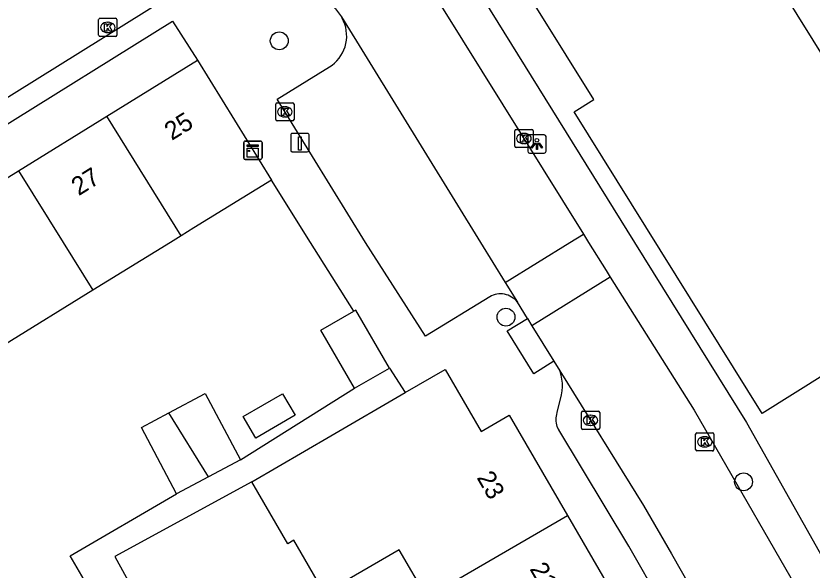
# Model space of a CAD drawing. Extents: x 160304 to 160954, y 383686 to 384161.
# Drawn here: x 160717.85 to 160761.46, y 383982.06 to 384012.4 of the extents above; entities that cross this region are included whole.
import ezdxf

# ---------------------------------------------------------------- set-up
doc = ezdxf.new("R2010")
doc.units = 0
for name, color, linetype in [('IMGEO_Boom', 7, 'Continuous'), ('IMGEO_Kast', 7, 'Continuous'), ('IMGEO_Kolk', 7, 'Continuous'), ('IMGEO_Laadpaal', 7, 'Continuous'), ('IMGEO_Lichtpunt', 7, 'Continuous'), ('IMGEO_Pand', 7, 'Continuous'), ('IMGEO_Pand_nummerreeks', 7, 'Continuous'), ('IMGEO_Rijbaan_lokaal_open', 7, 'Continuous'), ('IMGEO_Voetpad_open', 7, 'Continuous')]:
    doc.layers.add(name, color=color, linetype=linetype)

msp = doc.modelspace()

# ---------------------------------------------------------------- linework, layer by layer
at = {"layer": 'IMGEO_Boom'}
for centre in [(160732.273, 384011.034), (160744.693, 383995.906), (160757.709, 383986.886)]:
    msp.add_circle(centre, 0.489, dxfattribs=at)
at = {"layer": 'IMGEO_Kast'}
for p, q in [((160730.329, 384004.617), (160730.329, 384005.458)), ((160730.329, 384005.458), (160730.329, 384004.617)), ((160730.404, 384005.542), (160731.245, 384005.542)), ((160731.245, 384005.542), (160730.404, 384005.542)), ((160731.329, 384005.467), (160731.329, 384004.626)), ((160731.329, 384004.626), (160731.329, 384005.467)), ((160731.254, 384004.542), (160730.413, 384004.542)), ((160730.413, 384004.542), (160731.254, 384004.542))]:
    msp.add_line(p, q, dxfattribs=at)
for points in [[(160730.524, 384005.332), (160731.124, 384005.332), (160731.124, 384005.247), (160730.524, 384005.247), (160730.524, 384005.332)], [(160730.524, 384005.157), (160731.124, 384005.157), (160731.124, 384004.668), (160730.524, 384004.668), (160730.524, 384005.157)]]:
    msp.add_lwpolyline(points, dxfattribs=at)
msp.add_circle((160730.608, 384005.006), 0.0377, dxfattribs=at)
for centre, start, end in [((160730.407, 384005.464), 92.4484, 184.2845), ((160730.407, 384005.464), 92.4484, 184.2845), ((160731.251, 384005.464), 2.4484, 94.2845), ((160731.251, 384005.464), 2.4484, 94.2845), ((160730.407, 384004.62), 182.4484, 274.2845), ((160730.407, 384004.62), 182.4484, 274.2845), ((160731.251, 384004.62), 272.4484, 4.2845), ((160731.251, 384004.62), 272.4484, 4.2845)]:
    msp.add_arc(centre, 0.0779, start, end, dxfattribs=at)
at = {"layer": 'IMGEO_Kolk'}
for p, q in [((160722.38, 384011.342), (160722.38, 384012.194)), ((160722.455, 384012.268), (160723.307, 384012.268)), ((160722.868, 384012.048), (160722.893, 384012.048)), ((160723.381, 384012.194), (160723.381, 384011.342)), ((160723.307, 384011.268), (160722.455, 384011.268)), ((160722.891, 384011.488), (160722.866, 384011.488)), ((160732.155, 384007.646), (160733.007, 384007.646)), ((160732.08, 384006.72), (160732.08, 384007.572)), ((160732.568, 384007.426), (160732.593, 384007.426)), ((160733.081, 384007.572), (160733.081, 384006.72)), ((160732.591, 384006.866), (160732.566, 384006.866)), ((160733.007, 384006.646), (160732.155, 384006.646)), ((160745.176, 384005.259), (160745.176, 384006.111)), ((160745.251, 384006.185), (160746.103, 384006.185)), ((160745.664, 384005.965), (160745.689, 384005.965)), ((160746.177, 384006.111), (160746.177, 384005.259)), ((160745.687, 384005.405), (160745.662, 384005.405)), ((160746.103, 384005.185), (160745.251, 384005.185)), ((160748.826, 383989.828), (160748.826, 383990.68)), ((160748.901, 383990.754), (160749.753, 383990.754)), ((160749.827, 383990.68), (160749.827, 383989.828)), ((160749.314, 383990.534), (160749.339, 383990.534)), ((160749.753, 383989.754), (160748.901, 383989.754)), ((160749.337, 383989.974), (160749.312, 383989.974)), ((160755.081, 383988.65), (160755.081, 383989.502)), ((160755.156, 383989.576), (160756.008, 383989.576)), ((160755.569, 383989.356), (160755.594, 383989.356)), ((160756.082, 383989.502), (160756.082, 383988.65)), ((160756.008, 383988.576), (160755.156, 383988.576)), ((160755.592, 383988.796), (160755.567, 383988.796))]:
    msp.add_line(p, q, dxfattribs=at)
for points in [[(160722.38, 384011.342), (160722.38, 384012.194)], [(160722.455, 384012.268), (160723.307, 384012.268)], [(160722.701, 384011.968), (160722.824, 384011.968), (160722.824, 384011.817), (160722.954, 384011.968), (160723.118, 384011.968), (160722.972, 384011.817), (160723.125, 384011.568), (160722.973, 384011.568), (160722.888, 384011.732), (160722.824, 384011.665), (160722.824, 384011.568), (160722.701, 384011.568), (160722.701, 384011.968)], [(160723.381, 384012.194), (160723.381, 384011.342)], [(160723.307, 384011.268), (160722.455, 384011.268)], [(160732.155, 384007.646), (160733.007, 384007.646)], [(160732.08, 384006.72), (160732.08, 384007.572)], [(160732.401, 384007.346), (160732.524, 384007.346), (160732.524, 384007.195), (160732.654, 384007.346), (160732.818, 384007.346), (160732.672, 384007.195), (160732.825, 384006.946), (160732.673, 384006.946), (160732.588, 384007.11), (160732.524, 384007.043), (160732.524, 384006.946), (160732.401, 384006.946), (160732.401, 384007.346)], [(160733.081, 384007.572), (160733.081, 384006.72)], [(160733.007, 384006.646), (160732.155, 384006.646)], [(160745.176, 384005.259), (160745.176, 384006.111)], [(160745.251, 384006.185), (160746.103, 384006.185)], [(160745.497, 384005.885), (160745.62, 384005.885), (160745.62, 384005.734), (160745.75, 384005.885), (160745.914, 384005.885), (160745.768, 384005.734), (160745.921, 384005.485), (160745.769, 384005.485), (160745.684, 384005.649), (160745.62, 384005.582), (160745.62, 384005.485), (160745.497, 384005.485), (160745.497, 384005.885)], [(160746.177, 384006.111), (160746.177, 384005.259)], [(160746.103, 384005.185), (160745.251, 384005.185)], [(160748.826, 383989.828), (160748.826, 383990.68)], [(160748.901, 383990.754), (160749.753, 383990.754)], [(160749.827, 383990.68), (160749.827, 383989.828)], [(160749.147, 383990.454), (160749.27, 383990.454), (160749.27, 383990.303), (160749.4, 383990.454), (160749.564, 383990.454), (160749.418, 383990.303), (160749.571, 383990.054), (160749.419, 383990.054), (160749.334, 383990.218), (160749.27, 383990.151), (160749.27, 383990.054), (160749.147, 383990.054), (160749.147, 383990.454)], [(160749.753, 383989.754), (160748.901, 383989.754)], [(160755.081, 383988.65), (160755.081, 383989.502)], [(160755.156, 383989.576), (160756.008, 383989.576)], [(160755.402, 383989.276), (160755.525, 383989.276), (160755.525, 383989.125), (160755.655, 383989.276), (160755.819, 383989.276), (160755.673, 383989.125), (160755.826, 383988.876), (160755.674, 383988.876), (160755.589, 383989.04), (160755.525, 383988.973), (160755.525, 383988.876), (160755.402, 383988.876), (160755.402, 383989.276)], [(160756.082, 383989.502), (160756.082, 383988.65)], [(160756.008, 383988.576), (160755.156, 383988.576)]]:
    msp.add_lwpolyline(points, dxfattribs=at)
for centre, start, end in [((160722.457, 384012.192), 91.552, 178.448), ((160722.457, 384012.192), 91.552, 178.448), ((160723.305, 384012.192), 1.552, 88.448), ((160723.305, 384012.192), 1.552, 88.448), ((160722.457, 384011.344), 181.552, 268.448), ((160722.457, 384011.344), 181.552, 268.448), ((160723.305, 384011.344), 271.552, 358.448), ((160723.305, 384011.344), 271.552, 358.448), ((160732.157, 384007.57), 91.552, 178.448), ((160732.157, 384007.57), 91.552, 178.448), ((160733.005, 384007.57), 1.552, 88.448), ((160733.005, 384007.57), 1.552, 88.448), ((160732.157, 384006.722), 181.552, 268.448), ((160732.157, 384006.722), 181.552, 268.448), ((160733.005, 384006.722), 271.552, 358.448), ((160733.005, 384006.722), 271.552, 358.448), ((160745.253, 384006.109), 91.552, 178.448), ((160745.253, 384006.109), 91.552, 178.448), ((160746.101, 384006.109), 1.552, 88.448), ((160746.101, 384006.109), 1.552, 88.448), ((160745.253, 384005.261), 181.552, 268.448), ((160745.253, 384005.261), 181.552, 268.448), ((160746.101, 384005.261), 271.552, 358.448), ((160746.101, 384005.261), 271.552, 358.448), ((160748.903, 383990.678), 91.552, 178.448), ((160748.903, 383990.678), 91.552, 178.448), ((160749.751, 383990.678), 1.552, 88.448), ((160749.751, 383990.678), 1.552, 88.448), ((160748.903, 383989.83), 181.552, 268.448), ((160748.903, 383989.83), 181.552, 268.448), ((160749.751, 383989.83), 271.552, 358.448), ((160749.751, 383989.83), 271.552, 358.448), ((160755.158, 383989.5), 91.552, 178.448), ((160755.158, 383989.5), 91.552, 178.448), ((160756.006, 383989.5), 1.552, 88.448), ((160756.006, 383989.5), 1.552, 88.448), ((160755.158, 383988.652), 181.552, 268.448), ((160755.158, 383988.652), 181.552, 268.448), ((160756.006, 383988.652), 271.552, 358.448), ((160756.006, 383988.652), 271.552, 358.448)]:
    msp.add_arc(centre, 0.0765, start, end, dxfattribs=at)
for centre, major_axis, ratio, start_param, end_param in [((160722.867, 384011.768), (-0.387, 0.002), 0.722429, 4.712389, 7.853982), ((160722.892, 384011.768), (-0.39, 0.002), 0.717154, 1.570796, 4.712389), ((160732.567, 384007.146), (-0.387, 0.002), 0.722429, 4.712389, 7.853982), ((160732.592, 384007.146), (-0.39, 0.002), 0.717154, 1.570796, 4.712389), ((160745.663, 384005.685), (-0.387, 0.002), 0.722429, 4.712389, 7.853982), ((160745.688, 384005.685), (-0.39, 0.002), 0.717154, 1.570796, 4.712389), ((160749.313, 383990.254), (-0.387, 0.002), 0.722429, 4.712389, 7.853982), ((160749.338, 383990.254), (-0.39, 0.002), 0.717154, 1.570796, 4.712389), ((160755.568, 383989.076), (-0.387, 0.002), 0.722429, 4.712389, 7.853982), ((160755.593, 383989.076), (-0.39, 0.002), 0.717154, 1.570796, 4.712389)]:
    msp.add_ellipse(centre, major_axis=major_axis, ratio=ratio, start_param=start_param, end_param=end_param, dxfattribs=at)
at = {"layer": 'IMGEO_Laadpaal'}
for p, q in [((160732.904, 384005.879), (160732.904, 384005.038)), ((160732.904, 384005.879), (160732.904, 384005.038)), ((160733.82, 384005.963), (160732.979, 384005.963)), ((160733.82, 384005.963), (160732.979, 384005.963)), ((160733.904, 384005.047), (160733.904, 384005.888)), ((160733.904, 384005.047), (160733.904, 384005.888)), ((160732.988, 384004.963), (160733.829, 384004.963)), ((160732.988, 384004.963), (160733.829, 384004.963))]:
    msp.add_line(p, q, dxfattribs=at)
msp.add_lwpolyline([(160733.319, 384005.776), (160733.479, 384005.776), (160733.479, 384005.043), (160733.319, 384005.043), (160733.319, 384005.776)], dxfattribs=at)
for centre, start, end in [((160732.982, 384005.885), 92.4484, 184.2845), ((160732.982, 384005.885), 92.4484, 184.2845), ((160733.826, 384005.885), 2.4484, 94.2845), ((160733.826, 384005.885), 2.4484, 94.2845), ((160732.982, 384005.041), 182.4484, 274.2845), ((160732.982, 384005.041), 182.4484, 274.2845), ((160733.826, 384005.041), 272.4484, 4.2845), ((160733.826, 384005.041), 272.4484, 4.2845)]:
    msp.add_arc(centre, 0.0779, start, end, dxfattribs=at)
at = {"layer": 'IMGEO_Lichtpunt'}
for p, q in [((160746.792, 384005.886), (160745.984, 384005.886)), ((160746.792, 384005.886), (160745.984, 384005.886)), ((160745.89, 384005.791), (160745.89, 384004.984)), ((160745.89, 384005.791), (160745.89, 384004.984)), ((160746.886, 384004.984), (160746.886, 384005.791)), ((160746.886, 384004.984), (160746.886, 384005.791)), ((160745.984, 384004.89), (160746.792, 384004.89)), ((160745.984, 384004.89), (160746.792, 384004.89))]:
    msp.add_line(p, q, dxfattribs=at)
for points in [[(160746.264, 384005.455), (160746.303, 384005.427), (160746.115, 384005.165), (160746.077, 384005.192), (160746.264, 384005.455)], [(160746.366, 384005.407), (160746.413, 384005.407), (160746.413, 384005.085), (160746.366, 384005.085), (160746.366, 384005.407)], [(160746.476, 384005.427), (160746.514, 384005.454), (160746.701, 384005.192), (160746.662, 384005.164), (160746.476, 384005.427)]]:
    msp.add_lwpolyline(points, dxfattribs=at)
msp.add_circle((160746.389, 384005.589), 0.0994, dxfattribs=at)
for centre, start, end in [((160745.984, 384005.791), 90, 180), ((160745.984, 384005.791), 90, 180), ((160746.792, 384005.791), 0, 90), ((160746.792, 384005.791), 0, 90), ((160745.984, 384004.984), 180, 270), ((160745.984, 384004.984), 180, 270), ((160746.792, 384004.984), 270, 0), ((160746.792, 384004.984), 270, 360)]:
    msp.add_arc(centre, 0.0946, start, end, dxfattribs=at)
at = {"layer": 'IMGEO_Pand'}
for points in [[(160744.525, 384030.508), (160747.806, 384032.552), (160748.032, 384032.693), (160769.901, 383997.598), (160762.198, 383992.799), (160758.718, 383990.63), (160748.428, 384007.142), (160749.512, 384007.817), (160744.868, 384015.27), (160743.822, 384014.618), (160737.034, 384025.51)], [(160722.832, 384006.915), (160727.787, 384009.979)], [(160727.787, 384009.979), (160731.839, 384003.398)], [(160717.995, 384003.923), (160722.832, 384006.915)], [(160726.904, 384000.36), (160722.832, 384006.915)], [(160713.157, 384000.931), (160717.995, 384003.923)], [(160717.995, 384003.923), (160720.432, 384000), (160722.061, 383997.377)], [(160731.839, 384003.398), (160727.6, 384000.788), (160726.904, 384000.36)], [(160726.904, 384000.36), (160726.32, 384000), (160722.061, 383997.377)], [(160722.061, 383997.377), (160717.217, 383994.395)], [(160738.306, 383993.117), (160736.462, 383996.295), (160736.358, 383996.235)], [(160736.396, 383992.009), (160734.552, 383995.187), (160736.358, 383996.235)], [(160736.396, 383992.009), (160738.306, 383993.117)], [(160739.174, 383991.772), (160741.36, 383993.041), (160743.329, 383989.648), (160744.871, 383990.542), (160748.058, 383985.049)], [(160726.226, 383990.671), (160728.221, 383991.73), (160730.153, 383988.091)], [(160730.301, 383990.465), (160732.449, 383991.712), (160733.136, 383990.529), (160730.987, 383989.282), (160730.301, 383990.465)], [(160730.765, 383986.894), (160735.09, 383989.403), (160739.174, 383991.772)], [(160726.65, 383986.232), (160724.718, 383989.871), (160726.226, 383990.671)], [(160728.404, 383987.163), (160726.226, 383990.671)], [(160730.153, 383988.091), (160728.404, 383987.163)], [(160728.404, 383987.163), (160726.65, 383986.232)], [(160740.352, 383980.577), (160738.846, 383983.173), (160734.749, 383980.796), (160733.069, 383983.69), (160732.736, 383983.497), (160730.765, 383986.894)], [(160740.352, 383980.577), (160748.058, 383985.049)], [(160748.058, 383985.049), (160750.84, 383980.255)]]:
    msp.add_lwpolyline(points, dxfattribs=at)
at = {"layer": 'IMGEO_Rijbaan_lokaal_open'}
for points in [[(160736.741, 384020.013), (160748.936, 384000.455)], [(160698.671, 383996.302), (160698.705, 383996.323), (160704.611, 384000), (160727.392, 384014.184), (160727.407, 384014.193), (160727.891, 384014.455), (160728.396, 384014.672), (160728.919, 384014.843), (160729.454, 384014.967), (160729.999, 384015.042), (160730.548, 384015.069), (160731.098, 384015.046), (160731.643, 384014.974), (160732.179, 384014.854), (160732.703, 384014.686), (160733.21, 384014.473), (160733.695, 384014.215), (160734.156, 384013.914), (160734.588, 384013.574), (160734.987, 384013.196), (160735.352, 384012.785), (160735.678, 384012.342)], [(160735.678, 384012.342), (160743.296, 384000), (160744.649, 383997.808)], [(160744.649, 383997.808), (160748.199, 384000), (160748.936, 384000.455)], [(160748.936, 384000.455), (160749.22, 384000), (160750.186, 383998.451), (160750.394, 383998.089)], [(160750.394, 383998.089), (160746.115, 383995.435)], [(160750.394, 383998.089), (160755.01, 383990.819), (160761.742, 383979.128), (160773.706, 383957.589), (160774.263, 383956.197)], [(160744.649, 383997.808), (160745.316, 383996.728)], [(160745.866, 383995.837), (160745.316, 383996.728)], [(160745.866, 383995.837), (160746.115, 383995.435)], [(160746.115, 383995.435), (160747.321, 383993.491)], [(160747.321, 383993.491), (160747.642, 383992.973)], [(160747.642, 383992.973), (160752.22, 383985.59), (160753.76, 383982.944), (160760.841, 383970.491), (160761.594, 383969.14)]]:
    msp.add_lwpolyline(points, dxfattribs=at)
at = {"layer": 'IMGEO_Voetpad_open'}
for points in [[(160738.593, 384021.168), (160751.74, 384000), (160757.862, 383990.144), (160762.576, 383981.777), (160780.073, 383948.774)], [(160687.05, 383987.636), (160706.936, 384000), (160726.422, 384012.115), (160727.787, 384009.979)], [(160745.316, 383996.728), (160745.248, 383996.808), (160745.173, 383996.882), (160745.091, 383996.948), (160745.004, 383997.007), (160744.912, 383997.058), (160744.816, 383997.101), (160744.716, 383997.134), (160744.614, 383997.159), (160744.51, 383997.175), (160744.405, 383997.181), (160744.3, 383997.178), (160744.195, 383997.165), (160744.093, 383997.143), (160743.992, 383997.112), (160743.895, 383997.072), (160743.803, 383997.025), (160740.284, 383994.857), (160736.995, 384000), (160732.156, 384007.838), (160735.018, 384009.604), (160735.166, 384009.705), (160735.304, 384009.818), (160735.432, 384009.944), (160735.548, 384010.08), (160735.651, 384010.227), (160735.74, 384010.382), (160735.816, 384010.544), (160735.877, 384010.712), (160735.922, 384010.885), (160735.952, 384011.062), (160735.966, 384011.24), (160735.964, 384011.419), (160735.946, 384011.597), (160735.912, 384011.773), (160735.862, 384011.945), (160735.798, 384012.112), (160735.718, 384012.272), (160735.678, 384012.342)], [(160736.358, 383996.235), (160733.983, 384000), (160731.839, 384003.398)], [(160747.321, 383993.491), (160746.217, 383992.806), (160744.763, 383995.152), (160745.866, 383995.837)], [(160738.306, 383993.117), (160739.174, 383991.772)], [(160754.957, 383977.163), (160751.421, 383983.373), (160747.593, 383989.736), (160747.587, 383989.745), (160747.542, 383989.83), (160747.504, 383989.919), (160747.475, 383990.011), (160747.453, 383990.105), (160747.44, 383990.201), (160747.436, 383990.297), (160747.441, 383990.394), (160747.454, 383990.489), (160747.475, 383990.583), (160747.505, 383990.675), (160747.734, 383991.652), (160747.769, 383991.866), (160747.785, 383992.082), (160747.781, 383992.298), (160747.758, 383992.514), (160747.716, 383992.726), (160747.656, 383992.934), (160747.642, 383992.973)], [(160730.153, 383988.091), (160736.396, 383992.009)], [(160730.765, 383986.894), (160723.262, 383982.797), (160723.802, 383981.83), (160728.293, 383973.789), (160736.616, 383958.886)], [(160667.71, 383978.714), (160669.487, 383976.727), (160681.857, 383967.052), (160690.402, 383960.141), (160692.419, 383959.507), (160709.672, 383969.859), (160723.45, 383977.91), (160723.634, 383978.018), (160720.824, 383982.828), (160726.65, 383986.232)]]:
    msp.add_lwpolyline(points, dxfattribs=at)

# ---------------------------------------------------------------- texts
at = {"layer": 'IMGEO_Pand_nummerreeks'}
for s, rotation, p in [('25', 31.8921, (160726.384, 384005.552)), ('27', 31.8921, (160721.285, 384002.523)), ('23', 300.1259, (160743.066, 383987.118)), ('21', 300.1235, (160745.965, 383982.12))]:
    msp.add_text(s, height=1, rotation=rotation, dxfattribs=at).set_placement(p)

doc.saveas('drawing.dxf')
